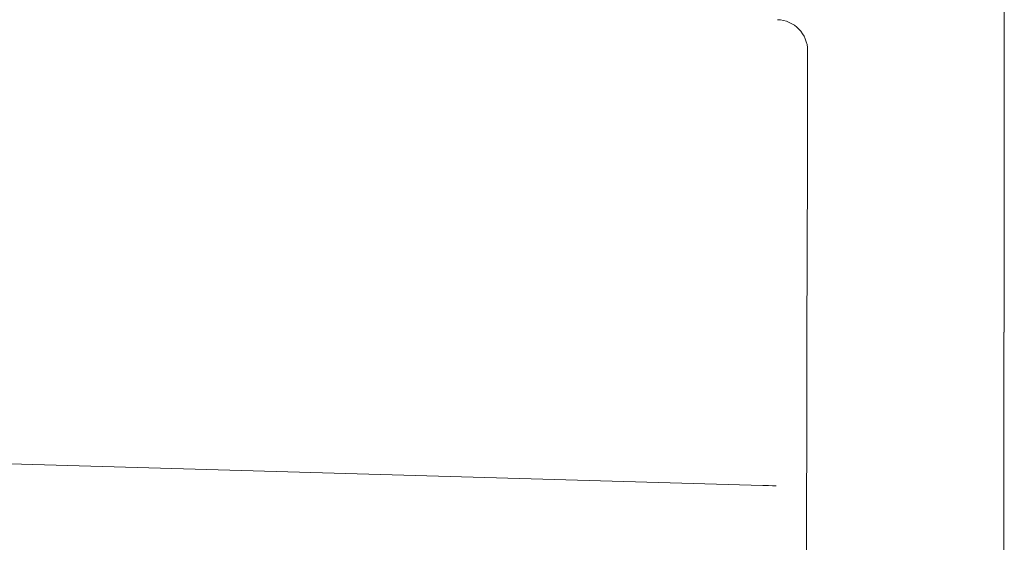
# Model space of a CAD drawing. Header units: inches. Extents: x 1 to 669, y 0 to 417.
# Tile 308 of 317: x 614.918 to 616.165, y 263.561 to 264.223. Entities that reach past the tile are written whole.
import ezdxf

# ---------------------------------------------------------------- set-up
doc = ezdxf.new("R2010")
doc.units = ezdxf.units.IN
doc.header["$LTSCALE"] = 12
doc.header["$MEASUREMENT"] = 0
doc.layers.add('X', color=1, linetype='CONTINUOUS')

msp = doc.modelspace()

# ---------------------------------------------------------------- linework, layer by layer
at = {"layer": 'X', "lineweight": 0}
for p, q in [((615.91588, 264.18344), (615.91588, 264.18178)), ((616.16485, 264.12176), (616.16392, 262.69775)), ((616.16392, 262.69775), (616.16485, 264.11982)), ((615.91555, 264.03723), (615.91505, 263.81891)), ((615.85907, 263.63316), (613.35572, 263.70449)), ((615.91436, 263.51929), (615.91453, 263.59099))]:
    msp.add_line(p, q, dxfattribs=at)
for centre, major_axis, ratio, start_param, end_param in [((616.16485, 264.12153), (0.00018, 0.28125), 0.0000005, 0, 1.5699619), ((615.52778, 263.6425), (-0.34849, 0.00994), 0.0009468, -3.118677, -2.8264041)]:
    msp.add_ellipse(centre, major_axis=major_axis, ratio=ratio, start_param=start_param, end_param=end_param, dxfattribs=at)
at = {"layer": 'X', "lineweight": 0, "extrusion": (2.49868e-16, -5.47784e-20, -1)}
msp.add_ellipse((615.87651, 264.18344), major_axis=(0.03937, 0), ratio=0.9999997, start_param=-1.5423313, end_param=0, dxfattribs=at)
at = {"layer": 'X', "lineweight": 0, "extrusion": (-4.55206e-18, -1.57583e-16, -1)}
msp.add_ellipse((615.78971, 263.77267), major_axis=(0.08654, -0.14009), ratio=0.0239621, start_param=0.015775, end_param=0.0167739, dxfattribs=at)
at = {"layer": 'X', "lineweight": 0}
for points, knots in [([(615.91588, 264.18169), (615.91588, 264.18169), (615.91588, 264.18168), (615.91587, 264.17929), (615.91587, 264.17899), (615.91587, 264.17848), (615.91587, 264.17834), (615.91587, 264.17805), (615.91587, 264.17731), (615.91586, 264.17649), (615.91586, 264.1744), (615.91586, 264.17284), (615.91585, 264.17038), (615.91585, 264.16955), (615.91585, 264.16859), (615.91585, 264.16848), (615.91584, 264.16827), (615.91584, 264.16825), (615.91584, 264.16808), (615.91584, 264.16772), (615.91584, 264.16728), (615.91584, 264.16559), (615.91583, 264.16361), (615.91582, 264.15924), (615.91582, 264.15754), (615.91581, 264.15458), (615.91581, 264.15352), (615.91581, 264.1521), (615.91581, 264.15181), (615.91581, 264.15122), (615.91581, 264.15091), (615.9158, 264.15033), (615.9158, 264.14686), (615.91579, 264.14314), (615.91577, 264.13614), (615.91576, 264.13246), (615.91575, 264.12669), (615.91575, 264.12486), (615.91574, 264.12109), (615.91572, 264.1115), (615.91569, 264.10111), (615.91563, 264.07506), (615.91559, 264.05625), (615.91555, 264.03723)], [0, 0, 0, 0, 0.125, 0.125, 0.140625, 0.140625, 0.1484375, 0.1484375, 0.15625, 0.1875, 0.1875, 0.25, 0.25, 0.28125, 0.28125, 0.2851562, 0.2851562, 0.2890625, 0.2890625, 0.296875, 0.3125, 0.3125, 0.375, 0.375, 0.40625, 0.40625, 0.421875, 0.421875, 0.4257812, 0.4257812, 0.4296875, 0.4296875, 0.4375, 0.5, 0.5, 0.5625, 0.5625, 0.59375, 0.59375, 0.625, 0.75, 0.75, 1, 1, 1, 1]), ([(615.91453, 263.59099), (615.91453, 263.5921), (615.91454, 263.59807), (615.91457, 263.60859), (615.91457, 263.61032), (615.91457, 263.61227), (615.91458, 263.61438), (615.91458, 263.61573), (615.91459, 263.61714), (615.91459, 263.61858), (615.9146, 263.62132), (615.9146, 263.6242), (615.91461, 263.62733), (615.91461, 263.62855), (615.91461, 263.62981), (615.91462, 263.63111), (615.91463, 263.63775), (615.91465, 263.64511), (615.91467, 263.65317), (615.91467, 263.65552), (615.91468, 263.65794), (615.91468, 263.66041), (615.9147, 263.66819), (615.91472, 263.67646), (615.91474, 263.68522), (615.91474, 263.68572), (615.91474, 263.68622), (615.91474, 263.68672), (615.91477, 263.69782), (615.9148, 263.70938), (615.91482, 263.72145), (615.91483, 263.72386), (615.91484, 263.72629), (615.91484, 263.72875), (615.91484, 263.72959), (615.91484, 263.73044), (615.91485, 263.7313), (615.91485, 263.73179), (615.91485, 263.73228), (615.91485, 263.73278), (615.91485, 263.73393), (615.91486, 263.7351), (615.91486, 263.73618), (615.91492, 263.76263), (615.91498, 263.79019), (615.91505, 263.81891)], [0, 0, 0, 0, 0.2421875, 0.2421875, 0.2421875, 0.2820234, 0.2820234, 0.2820234, 0.3075501, 0.3075501, 0.3075501, 0.3560072, 0.3560072, 0.3560072, 0.375, 0.375, 0.375, 0.4717286, 0.4717286, 0.4717286, 0.5, 0.5, 0.5, 0.588703, 0.588703, 0.588703, 0.59375, 0.59375, 0.59375, 0.7053904, 0.7053904, 0.7053904, 0.7276952, 0.7276952, 0.7276952, 0.7354002, 0.7354002, 0.7354002, 0.7398279, 0.7398279, 0.7398279, 0.75, 0.75, 0.75, 1, 1, 1, 1])]:
    msp.add_open_spline(points, degree=3, knots=knots, dxfattribs=at)
msp.add_open_spline([(615.85907, 263.63316), (615.85909, 263.63316), (615.8591, 263.63315), (615.85911, 263.63315)], degree=3, dxfattribs=at)

doc.saveas('drawing.dxf')
